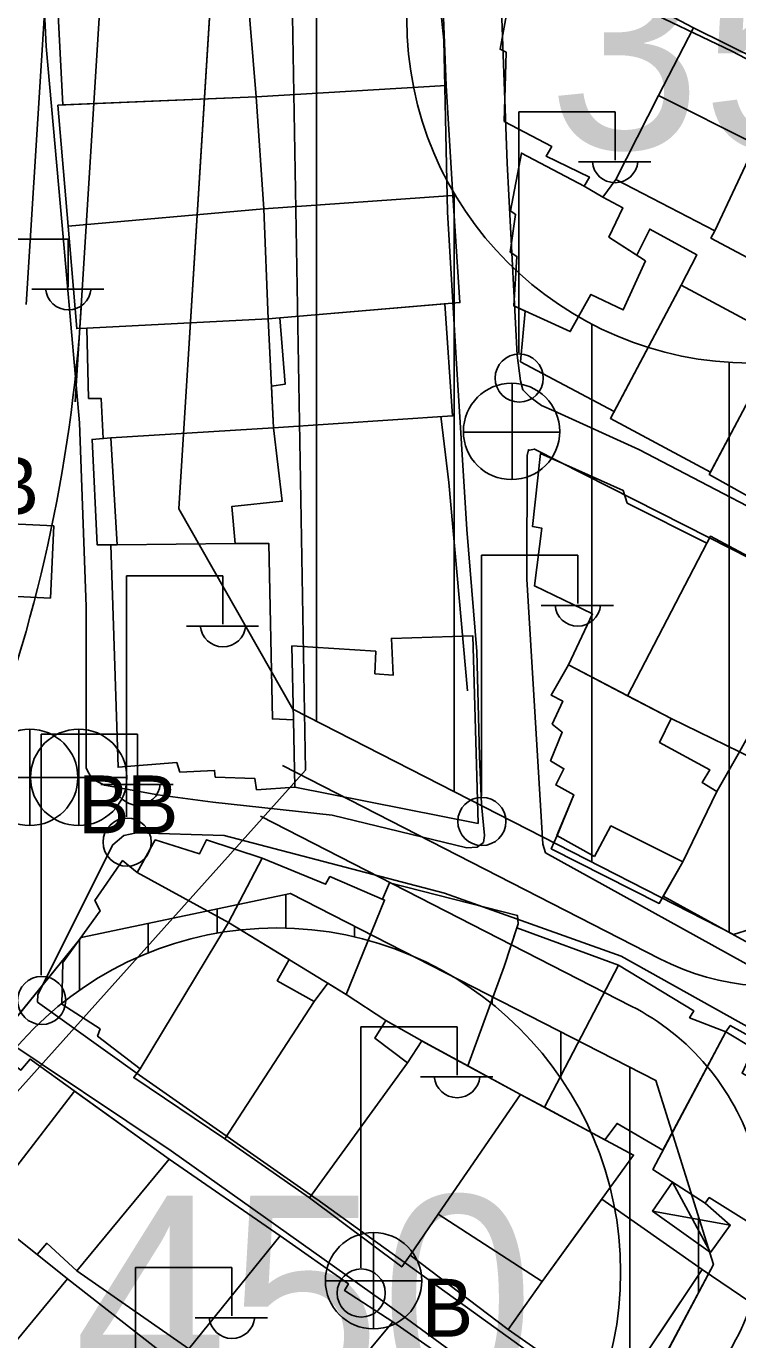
# Model space of a CAD drawing. Extents: x 417997 to 421451, y 4451742 to 4455216.
# Drawn here: x 420442.2 to 420493.9, y 4453203.4 to 4453298.8 of the extents above; entities that cross this region are included whole.
import ezdxf

# ---------------------------------------------------------------- set-up
doc = ezdxf.new("R2010")
doc.units = 0
for name, color, linetype in [('ADAKENARI', 7, 'Continuous'), ('B_Kapi', 7, 'Continuous'), ('B_Mesken', 7, 'Continuous'), ('B_Sundurma', 7, 'Continuous'), ('B_Teras', 7, 'Continuous'), ('KALDIRIM', 7, 'Continuous'), ('PL_KON_MEV_350', 7, 'Continuous'), ('PL_KON_MEV_450', 7, 'Continuous'), ('S_Elektrik_Diregi', 7, 'Continuous'), ('S_Hucre_Tipi_Telefon', 7, 'Continuous'), ('S_Rogar_Kapagi', 7, 'Continuous'), ('S_Rogar_Kapagi_Buski', 7, 'Continuous'), ('Sinir_Duvar_tek_tarafa_ait', 7, 'Continuous'), ('SM_DAIRE', 7, 'Continuous'), ('SM_TAKS', 7, 'Continuous'), ('SN_KENTSEL_DONUSUM', 7, 'Continuous'), ('TR_ORTAYOGUNKONUT', 7, 'Continuous'), ('TR_YUKSEKYOGUNKONUT', 7, 'Continuous'), ('Yol_Sose', 7, 'Continuous')]:
    doc.layers.add(name, color=color, linetype=linetype)

msp = doc.modelspace()

# ---------------------------------------------------------------- linework, layer by layer
at = {"layer": 'ADAKENARI'}
for p, q in [((420453.249, 4453263.697), (420460.695, 4453383.297)), ((420453.249, 4453263.697), (420460.695, 4453383.297)), ((420461.53, 4453249.162), (420453.249, 4453263.697)), ((420461.53, 4453249.162), (420453.249, 4453263.697)), ((420493.544, 4453232.783), (420461.53, 4453249.162)), ((420493.544, 4453232.783), (420461.53, 4453249.162)), ((420507.149, 4453237.054), (420493.544, 4453232.783)), ((420507.149, 4453237.054), (420493.544, 4453232.783)), ((420446.144, 4453232.566), (420461.35, 4453235.775)), ((420446.144, 4453232.566), (420461.35, 4453235.775)), ((420461.35, 4453235.775), (420487.899, 4453222.192)), ((420461.35, 4453235.775), (420487.899, 4453222.192)), ((420426.016, 4453207.777), (420446.144, 4453232.566)), ((420426.016, 4453207.777), (420446.144, 4453232.566)), ((420487.899, 4453222.192), (420492.099, 4453208.812)), ((420487.899, 4453222.192), (420492.099, 4453208.812)), ((420492.099, 4453208.812), (420473.239, 4453173.418)), ((420492.099, 4453208.812), (420473.239, 4453173.418))]:
    msp.add_line(p, q, dxfattribs=at)
at = {"layer": 'B_Kapi'}
msp.add_lwpolyline([(420472.858, 4453265.621), (420472.285, 4453270.428)], dxfattribs=at)
at = {"layer": 'B_Mesken'}
for points in [[(420490.656, 4453298.646), (420483.87, 4453302.235), (420478.463, 4453305.153), (420476.252, 4453300.374), (420477.132, 4453300.016), (420476.594, 4453297.092), (420477.025, 4453296.883), (420476.895, 4453291.853), (420480.351, 4453290.02), (420479.951, 4453289.317), (420483.079, 4453287.803), (420482.696, 4453287.134), (420484.064, 4453286.336), (420485.008, 4453287.637), (420488.111, 4453293.726)], [(420458.196, 4453301.586), (420458.861, 4453293.625), (420472.67, 4453294.454), (420472.357, 4453302.526), (420471.302, 4453302.449)], [(420444.425, 4453300.537), (420444.818, 4453293.044), (420458.861, 4453293.625), (420458.196, 4453301.586)], [(420495.152, 4453290.187), (420497.934, 4453295.027), (420490.656, 4453298.646), (420488.111, 4453293.726), (420485.008, 4453287.637), (420492.208, 4453283.9)], [(420473.157, 4453286.47), (420472.67, 4453294.454), (420458.861, 4453293.625), (420459.413, 4453285.496)], [(420504.919, 4453290.7), (420497.613, 4453294.469), (420495.664, 4453291.078), (420495.152, 4453290.187), (420492.208, 4453283.9), (420491.913, 4453283.375), (420498.782, 4453279.718), (420502.734, 4453287.041), (420502.868, 4453287.289), (420502.942, 4453287.427), (420503.361, 4453288.121)], [(420444.438, 4453293.028), (420445.199, 4453284.25), (420459.413, 4453285.496), (420458.861, 4453293.625)], [(420478.409, 4453278.076), (420478.066, 4453274.393), (420484.879, 4453270.774), (420489.762, 4453279.955), (420490.895, 4453282.148), (420487.465, 4453284.032), (420486.522, 4453282.143), (420484.496, 4453283.445), (420485.518, 4453285.563), (420484.064, 4453286.336), (420482.696, 4453287.134), (420478.144, 4453289.548), (420477.352, 4453285.359), (420477.715, 4453285.091), (420477.323, 4453282.353), (420477.813, 4453282.042), (420477.59, 4453278.451)], [(420459.413, 4453285.496), (420459.731, 4453277.501), (420473.674, 4453278.687), (420473.157, 4453286.47)], [(420446.566, 4453276.831), (420445.825, 4453276.799), (420445.199, 4453284.25), (420459.413, 4453285.496), (420459.731, 4453277.501)], [(420489.762, 4453279.955), (420484.615, 4453270.277), (420491.876, 4453266.375), (420497.02, 4453276.057)], [(420459.971, 4453272.611), (420460.964, 4453272.752), (420460.585, 4453277.573), (420472.586, 4453278.595), (420473.137, 4453270.46), (420460.12, 4453269.596)], [(420498.3, 4453278.465), (420503.004, 4453276.274), (420502.136, 4453273.839), (420504.167, 4453272.53), (420498.625, 4453262.374), (420491.787, 4453266.209)], [(420447.744, 4453268.82), (420447.594, 4453271.728), (420446.687, 4453271.731), (420446.566, 4453276.831), (420459.731, 4453277.501), (420460.12, 4453269.596), (420448.294, 4453268.864)], [(420448.294, 4453261.104), (420447.299, 4453261.098), (420446.93, 4453268.754), (420448.294, 4453268.864), (420460.12, 4453269.596), (420460.753, 4453264.262), (420457.096, 4453263.879), (420457.324, 4453261.189), (420448.764, 4453261.095)], [(420481.57, 4453252.377), (420483.3, 4453256.073), (420479.09, 4453258.103), (420479.623, 4453262.307), (420478.957, 4453262.413), (420479.519, 4453267.718), (420485.545, 4453265.049), (420485.834, 4453264.128), (420491.626, 4453261.208), (420485.847, 4453250.133)], [(420491.626, 4453261.208), (420491.882, 4453261.715), (420500.084, 4453257.337), (420499.864, 4453256.902), (420499.724, 4453256.598), (420496.23, 4453250.082), (420493.999, 4453246.046), (420489.018, 4453248.47), (420485.847, 4453250.133)], [(420448.764, 4453261.095), (420448.294, 4453261.104), (420448.821, 4453244.94), (420453.088, 4453245.274), (420453.315, 4453244.583), (420455.837, 4453244.705), (420455.893, 4453244.224), (420458.766, 4453244.113), (420458.887, 4453243.307), (420461.677, 4453243.494), (420461.567, 4453248.379), (420460.04, 4453248.447), (420459.778, 4453261.193), (420457.324, 4453261.189)], [(420461.567, 4453248.379), (420461.455, 4453253.748), (420467.548, 4453253.369), (420467.491, 4453251.726), (420468.82, 4453251.631), (420468.693, 4453254.294), (420474.605, 4453254.489), (420474.989, 4453240.853), (420461.677, 4453243.494)], [(420480.736, 4453239.976), (420480.312, 4453239.021), (420488.16, 4453235.042), (420489.866, 4453238.075), (420492.346, 4453243.181), (420491.283, 4453243.823), (420491.827, 4453244.759), (420488.179, 4453246.742), (420489.018, 4453248.47), (420481.57, 4453252.377), (420480.311, 4453250.171), (420481.148, 4453249.735), (420480.387, 4453248.077), (420481.109, 4453247.484), (420480.266, 4453245.413), (420481.225, 4453244.829), (420480.635, 4453243.654), (420481.962, 4453242.932)], [(420501.171, 4453240.505), (420495.16, 4453243.872), (420495.893, 4453245.088), (420493.999, 4453246.046), (420492.346, 4453243.181), (420489.866, 4453238.075), (420488.453, 4453235.563), (420496.391, 4453231.226), (420497.103, 4453232.684)], [(420459.299, 4453238.336), (420455.246, 4453239.666), (420454.752, 4453238.654), (420451.523, 4453239.662), (420450.208, 4453237.303), (420456.86, 4453233.657), (420465.401, 4453228.434), (420468.199, 4453235.288), (420464.219, 4453236.998), (420463.902, 4453236.442)], [(420450.208, 4453237.303), (420449.156, 4453238.154), (420447.136, 4453235.264), (420447.521, 4453234.512), (420444.819, 4453230.754), (420444.734, 4453227.718), (420447.521, 4453225.93), (420447.332, 4453225.395), (420450.434, 4453223.023), (420456.86, 4453233.657)], [(420468.041, 4453235.356), (420468.559, 4453236.543), (420477.865, 4453234.159), (420477.895, 4453233.555), (420476.891, 4453230.474), (420474.25, 4453223.247), (420470.91, 4453225.066), (420468.29, 4453226.552), (420465.401, 4453228.434), (420468.199, 4453235.288)], [(420450.434, 4453223.023), (420449.967, 4453222.396), (420456.576, 4453217.953), (420463.078, 4453227.912), (420460.393, 4453229.424), (420461.262, 4453230.965), (420456.86, 4453233.657)], [(420477.802, 4453233.271), (420485.208, 4453230.565), (420479.816, 4453220.24), (420478.077, 4453221.172), (420474.25, 4453223.247), (420476.891, 4453230.474)], [(420484.215, 4453217.881), (420485.088, 4453219.063), (420488.43, 4453217.134), (420492.995, 4453225.708), (420490.359, 4453226.745), (420490.671, 4453227.239), (420485.208, 4453230.565), (420479.816, 4453220.24)], [(420456.576, 4453217.953), (420462.742, 4453213.667), (420469.872, 4453223.478), (420467.489, 4453225.256), (420468.29, 4453226.552), (420465.401, 4453228.434), (420464.069, 4453229.249), (420463.078, 4453227.912)], [(420500.421, 4453222.259), (420493.318, 4453226.184), (420492.995, 4453225.708), (420487.681, 4453215.728), (420491.484, 4453213.286), (420491.793, 4453213.681), (420494.684, 4453211.86), (420497.791, 4453217.419), (420497.791, 4453217.419), (420499.174, 4453219.963)], [(420432.377, 4453217.954), (420438.953, 4453225.038), (420441.763, 4453222.937), (420442.435, 4453223.734), (420452.547, 4453216.482), (420445.838, 4453208.366), (420443.642, 4453210.357), (420442.947, 4453209.535)], [(420470.049, 4453209.504), (420469.446, 4453208.64), (420462.742, 4453213.667), (420469.872, 4453223.478), (420470.91, 4453225.066), (420471.147, 4453224.93), (420478.077, 4453221.172), (420472.099, 4453212.486)], [(420479.657, 4453207.575), (420477.179, 4453204.088), (420470.049, 4453209.504), (420472.099, 4453212.486), (420478.077, 4453221.172), (420486.291, 4453216.768)], [(420433.056, 4453217.413), (420425.951, 4453210.077), (420433.801, 4453203.679), (420433.047, 4453202.739), (420438.017, 4453199.182), (420445.147, 4453207.782), (420442.947, 4453209.535), (420436.112, 4453214.978)], [(420460.597, 4453210.896), (420452.547, 4453216.482), (420445.838, 4453208.366), (420453.963, 4453202.7)], [(420477.179, 4453204.088), (420484.803, 4453198.763), (420491.268, 4453208.462), (420483.982, 4453213.568), (420479.657, 4453207.575)], [(420468.802, 4453204.656), (420465.293, 4453206.925), (420465.58, 4453207.404), (420460.597, 4453210.896), (420453.963, 4453202.7), (420461.745, 4453196.208)], [(420491.268, 4453208.462), (420498.877, 4453203.292), (420492.282, 4453193.735), (420484.989, 4453199.043)], [(420447.415, 4453195.022), (420445.831, 4453193.11), (420443.156, 4453195.339), (420438.017, 4453199.182), (420445.147, 4453207.782), (420452.894, 4453201.714)], [(420476.898, 4453199.019), (420468.802, 4453204.656), (420461.745, 4453196.208), (420469.793, 4453190.46)]]:
    msp.add_lwpolyline(points, close=True, dxfattribs=at)
at = {"layer": 'B_Sundurma'}
for p, q in [((420491.873, 4453209.701), (420489.13, 4453214.798)), ((420493.317, 4453211.681), (420487.661, 4453212.699))]:
    msp.add_line(p, q, dxfattribs=at)
msp.add_lwpolyline([(420491.484, 4453213.286), (420493.317, 4453211.681), (420491.873, 4453209.701), (420487.661, 4453212.699), (420489.13, 4453214.798)], close=True, dxfattribs=at)
at = {"layer": 'B_Teras'}
for points in [[(420495.152, 4453290.187), (420488.111, 4453293.726), (420485.008, 4453287.637), (420492.208, 4453283.9)], [(420495.664, 4453291.078), (420502.868, 4453287.289), (420498.782, 4453279.718), (420491.913, 4453283.375), (420492.208, 4453283.9), (420495.152, 4453290.187)], [(420487.165, 4453281.73), (420485.539, 4453278.154), (420483.196, 4453279.277), (420481.692, 4453276.577), (420477.59, 4453278.451), (420477.813, 4453282.042), (420477.323, 4453282.353), (420477.715, 4453285.091), (420477.352, 4453285.359), (420478.144, 4453289.548), (420482.696, 4453287.134), (420484.064, 4453286.336), (420485.518, 4453285.563), (420484.496, 4453283.445)], [(420448.764, 4453261.095), (420448.294, 4453268.864), (420460.12, 4453269.596), (420460.753, 4453264.262), (420457.096, 4453263.879), (420457.324, 4453261.189)], [(420483.444, 4453238.463), (420480.719, 4453239.985), (420481.962, 4453242.932), (420480.635, 4453243.654), (420481.225, 4453244.829), (420480.266, 4453245.413), (420481.109, 4453247.484), (420480.387, 4453248.077), (420481.148, 4453249.735), (420480.311, 4453250.171), (420481.57, 4453252.377), (420489.018, 4453248.47), (420488.179, 4453246.742), (420491.827, 4453244.759), (420491.283, 4453243.823), (420492.346, 4453243.181), (420489.866, 4453238.075), (420484.643, 4453240.678)], [(420456.86, 4453233.657), (420465.401, 4453228.434), (420468.199, 4453235.288), (420464.219, 4453236.998), (420463.902, 4453236.442), (420459.299, 4453238.336)], [(420499.174, 4453219.963), (420494.183, 4453222.711), (420494.999, 4453224.502), (420492.995, 4453225.708), (420487.681, 4453215.728), (420491.484, 4453213.286), (420491.793, 4453213.681), (420494.684, 4453211.86)], [(420436.112, 4453214.978), (420438.661, 4453217.756), (420441.214, 4453215.642), (420445.665, 4453221.418), (420452.547, 4453216.482), (420445.838, 4453208.366), (420443.642, 4453210.357), (420442.947, 4453209.535)], [(420472.099, 4453212.486), (420479.657, 4453207.575), (420486.291, 4453216.768), (420478.077, 4453221.172)], [(420447.415, 4453195.022), (420452.894, 4453201.714), (420445.147, 4453207.782), (420438.017, 4453199.182), (420443.156, 4453195.339), (420444.626, 4453197.129)]]:
    msp.add_lwpolyline(points, close=True, dxfattribs=at)
at = {"layer": 'KALDIRIM'}
for p, q in [((420445.718, 4453271.485), (420460.026, 4453501.306)), ((420445.718, 4453271.485), (420460.026, 4453501.306)), ((420442.151, 4453278.557), (420448.287, 4453377.114)), ((420442.151, 4453278.557), (420448.287, 4453377.114)), ((420488.2, 4453231.024), (420460.777, 4453245.054)), ((420488.2, 4453231.024), (420460.777, 4453245.054)), ((420486.124, 4453227.593), (420459.184, 4453241.376)), ((420486.124, 4453227.593), (420459.184, 4453241.376)), ((420493.729, 4453203.364), (420449.732, 4453120.799)), ((420493.729, 4453203.364), (420449.732, 4453120.799))]:
    msp.add_line(p, q, dxfattribs=at)
for centre, radius, start, end in [((420334.359, 4453285.268), 112, 320.92474, 356.43748), ((420334.359, 4453285.268), 112, 320.92474, 356.43748), ((420496.485, 4453247.219), 18.191, 242.90504, 331.94774), ((420496.485, 4453247.219), 18.191, 242.90504, 331.94774), ((420478.012, 4453211.739), 17.809, 331.94774, 62.90504), ((420478.012, 4453211.739), 17.809, 331.94774, 62.90504)]:
    msp.add_arc(centre, radius, start, end, dxfattribs=at)
at = {"layer": 'PL_KON_MEV_350'}
msp.add_lwpolyline([(420558.134, 4453332.732), (420507.149, 4453237.054), (420493.544, 4453232.783), (420461.53, 4453249.162), (420453.249, 4453263.697), (420460.695, 4453383.297), (420478.701, 4453373.953), (420511.546, 4453356.909)], close=True, dxfattribs=at)
at = {"layer": 'PL_KON_MEV_450'}
msp.add_lwpolyline([(420449.713, 4453190.777), (420426.016, 4453207.777), (420446.144, 4453232.566), (420461.35, 4453235.775), (420487.899, 4453222.192), (420492.099, 4453208.812), (420473.239, 4453173.418)], close=True, dxfattribs=at)
msp.add_lwpolyline([(420449.713, 4453190.777), (420426.016, 4453207.777), (420446.144, 4453232.566), (420461.35, 4453235.775), (420487.899, 4453222.192), (420492.099, 4453208.812), (420473.239, 4453173.418)], close=True, dxfattribs=at)
at = {"layer": 'S_Elektrik_Diregi'}
for p, q in [((420477.947, 4453275.043), (420477.947, 4453292.543)), ((420477.947, 4453292.543), (420484.947, 4453292.543)), ((420484.947, 4453289.043), (420484.947, 4453292.543)), ((420482.287, 4453288.903), (420487.537, 4453288.903)), ((420438.209, 4453283.307), (420445.209, 4453283.307)), ((420445.209, 4453279.807), (420445.209, 4453283.307)), ((420442.549, 4453279.667), (420447.799, 4453279.667)), ((420475.233, 4453242.835), (420475.233, 4453260.335)), ((420475.233, 4453260.335), (420482.233, 4453260.335)), ((420482.233, 4453256.835), (420482.233, 4453260.335)), ((420449.447, 4453241.334), (420449.447, 4453258.835)), ((420449.447, 4453258.835), (420456.447, 4453258.835)), ((420456.447, 4453255.335), (420456.447, 4453258.835)), ((420479.573, 4453256.695), (420484.823, 4453256.695)), ((420453.787, 4453255.195), (420459.037, 4453255.195)), ((420443.238, 4453229.833), (420443.238, 4453247.333)), ((420443.238, 4453247.333), (420450.238, 4453247.333)), ((420450.238, 4453243.833), (420450.238, 4453247.333)), ((420447.578, 4453243.693), (420452.828, 4453243.693)), ((420466.463, 4453208.581), (420466.463, 4453226.082)), ((420466.463, 4453226.082), (420473.463, 4453226.082)), ((420473.463, 4453222.582), (420473.463, 4453226.082)), ((420470.803, 4453222.442), (420476.053, 4453222.442)), ((420450.1, 4453191.095), (420450.1, 4453208.595)), ((420450.1, 4453208.595), (420457.1, 4453208.595)), ((420457.1, 4453205.095), (420457.1, 4453208.595)), ((420454.44, 4453204.955), (420459.69, 4453204.955))]:
    msp.add_line(p, q, dxfattribs=at)
for centre in [(420477.983, 4453273.208), (420475.269, 4453241), (420449.483, 4453239.499), (420443.274, 4453227.998), (420466.499, 4453206.746)]:
    msp.add_circle(centre, 1.75, dxfattribs=at)
for centre in [(420484.948, 4453289.056), (420445.21, 4453279.82), (420482.234, 4453256.848), (420456.448, 4453255.347), (420450.239, 4453243.846), (420473.463, 4453222.594), (420457.101, 4453205.108)]:
    msp.add_arc(centre, 1.658, 184.83843, 355.14641, dxfattribs=at)
at = {"layer": 'S_Hucre_Tipi_Telefon'}
for points in [[(420435.426, 4453262.891), (420444.166, 4453262.472)], [(420443.914, 4453257.228), (420444.166, 4453262.472)], [(420435.174, 4453257.647), (420443.914, 4453257.228)]]:
    msp.add_lwpolyline(points, dxfattribs=at)
at = {"layer": 'S_Rogar_Kapagi'}
for p, q in [((420477.475, 4453265.804), (420477.475, 4453272.805)), ((420473.905, 4453269.27), (420480.905, 4453269.27))]:
    msp.add_line(p, q, dxfattribs=at)
msp.add_circle((420477.421, 4453269.333), 3.5, dxfattribs=at)
at = {"layer": 'S_Rogar_Kapagi_Buski'}
for p, q in [((420442.402, 4453247.703), (420442.402, 4453240.703)), ((420445.962, 4453247.703), (420445.962, 4453240.703)), ((420438.902, 4453244.203), (420445.902, 4453244.203)), ((420442.462, 4453244.203), (420449.462, 4453244.203)), ((420467.391, 4453211.143), (420467.391, 4453204.143)), ((420463.891, 4453207.643), (420470.891, 4453207.643))]:
    msp.add_line(p, q, dxfattribs=at)
for centre in [(420442.402, 4453244.203), (420445.962, 4453244.203), (420467.391, 4453207.643)]:
    msp.add_circle(centre, 3.5, dxfattribs=at)
at = {"layer": 'Sinir_Duvar_tek_tarafa_ait'}
msp.add_lwpolyline([(420472.858, 4453265.621), (420474.221, 4453250.477)], dxfattribs=at)
at = {"layer": 'SM_DAIRE'}
for centre in [(420494.805, 4453299.3), (420494.805, 4453299.3), (420460.352, 4453208.264), (420460.352, 4453208.264)]:
    msp.add_circle(centre, 25, dxfattribs=at)
at = {"layer": 'SN_KENTSEL_DONUSUM'}
for p, q in [((420460.593, 4453351.672), (420462.437, 4453244.714)), ((420460.593, 4453351.672), (420462.437, 4453244.714)), ((420462.437, 4453244.714), (420349.946, 4453119.314)), ((420462.437, 4453244.714), (420349.946, 4453119.314))]:
    msp.add_line(p, q, dxfattribs=at)
at = {"layer": 'TR_ORTAYOGUNKONUT'}
for p, q in [((420463.249, 4453248.282), (420463.249, 4453381.972)), ((420463.249, 4453248.282), (420463.249, 4453381.972)), ((420473.249, 4453243.166), (420473.249, 4453286.638)), ((420473.249, 4453243.166), (420473.249, 4453286.638)), ((420483.249, 4453238.05), (420483.249, 4453277.131)), ((420483.249, 4453238.05), (420483.249, 4453277.131)), ((420493.249, 4453232.934), (420493.249, 4453274.349)), ((420493.249, 4453232.934), (420493.249, 4453274.349))]:
    msp.add_line(p, q, dxfattribs=at)
at = {"layer": 'TR_YUKSEKYOGUNKONUT'}
for p, q in [((420461.016, 4453233.255), (420461.016, 4453235.704)), ((420461.016, 4453233.255), (420461.016, 4453235.704)), ((420456.016, 4453232.885), (420456.016, 4453234.649)), ((420456.016, 4453232.885), (420456.016, 4453234.649)), ((420451.016, 4453231.455), (420451.016, 4453233.594)), ((420451.016, 4453231.455), (420451.016, 4453233.594)), ((420466.016, 4453232.614), (420466.016, 4453233.388)), ((420466.016, 4453232.614), (420466.016, 4453233.388)), ((420446.016, 4453228.744), (420446.016, 4453232.409)), ((420446.016, 4453228.744), (420446.016, 4453232.409)), ((420471.016, 4453230.829), (420471.016, 4453230.829)), ((420471.016, 4453230.829), (420471.016, 4453230.829)), ((420476.016, 4453227.748), (420476.016, 4453228.271)), ((420476.016, 4453227.748), (420476.016, 4453228.271)), ((420481.016, 4453222.335), (420481.016, 4453225.713)), ((420481.016, 4453222.335), (420481.016, 4453225.713)), ((420486.016, 4453197.396), (420486.016, 4453223.155)), ((420486.016, 4453197.396), (420486.016, 4453223.155)), ((420491.016, 4453206.779), (420491.016, 4453212.263)), ((420491.016, 4453206.779), (420491.016, 4453212.263))]:
    msp.add_line(p, q, dxfattribs=at)
at = {"layer": 'Yol_Sose'}
for points in [[(420446.029, 4453269.951), (420444.753, 4453284.277), (420443.599, 4453297.3), (420442.943, 4453310.944)], [(420469.667, 4453309.248), (420470.526, 4453308.64), (420471.186, 4453307.9), (420471.567, 4453306.789), (420472.497, 4453297.74), (420472.779, 4453285.259), (420473.401, 4453274.663), (420474.17, 4453262.212), (420474.905, 4453253.347), (420475.085, 4453245.743), (420475.246, 4453242.24), (420475.469, 4453239.989), (420475.385, 4453239.483), (420474.923, 4453239.136), (420474.162, 4453239.095), (420464.377, 4453241.469), (420455.716, 4453242.404), (420451.706, 4453242.933), (420447.85, 4453243.642), (420446.925, 4453244.089), (420446.505, 4453244.882), (420446.502, 4453256.618)], [(420479.228, 4453303.744), (420493.444, 4453296.951), (420512.652, 4453286.896), (420529.314, 4453278.019), (420543.831, 4453269.947), (420560.503, 4453261.379), (420576.417, 4453252.174), (420590.254, 4453244.205), (420595.156, 4453241.413), (420595.944, 4453240.707), (420596.134, 4453240.183), (420595.793, 4453239.349), (420582.831, 4453230.009), (420572.823, 4453222.939), (420571.649, 4453222.634), (420570.86, 4453222.65), (420569.605, 4453223.093), (420560.435, 4453228.329), (420546.25, 4453235.974), (420530.529, 4453244.795), (420515.557, 4453252.944), (420500.712, 4453260.713), (420486.682, 4453268.008)], [(420477.821, 4453274.869), (420477.113, 4453288.813), (420476.64, 4453301.306)], [(420486.682, 4453268.008), (420480.496, 4453270.83), (420479.606, 4453271.206), (420478.768, 4453271.813), (420478.253, 4453272.354), (420478.071, 4453273.005), (420477.821, 4453274.869)], [(420446.502, 4453256.618), (420446.029, 4453269.951)], [(420544.803, 4453233.904), (420565.881, 4453221.862), (420566.206, 4453221.61), (420566.718, 4453221.193), (420566.83, 4453220.864), (420566.766, 4453220.394), (420565.598, 4453218.491), (420553.918, 4453209.594), (420553.34, 4453209.372), (420538.845, 4453206.735), (420538.038, 4453206.929), (420511.745, 4453221.672), (420496.528, 4453229.531), (420479.894, 4453238.727), (420479.696, 4453239.344), (420478.545, 4453258.607), (420478.556, 4453267.575), (420478.645, 4453268.003), (420478.731, 4453267.97), (420479.08, 4453268.054), (420491.754, 4453261.632)], [(420491.754, 4453261.632), (420532.43, 4453240.984), (420544.803, 4453233.904)], [(420450.384, 4453222.566), (420442.969, 4453227.878), (420442.989, 4453228.424), (420448.445, 4453239.305), (420449.249, 4453239.99), (420450.175, 4453240.162), (420456.526, 4453239.974), (420472.543, 4453235.785), (420485.393, 4453231.22), (420507.386, 4453218.95), (420523.181, 4453209.786), (420535.962, 4453202.793), (420537.064, 4453202.315), (420538.699, 4453202.351), (420539.767, 4453202.679), (420554.345, 4453206.085), (420568.085, 4453215.787), (420589.164, 4453230.591), (420615.143, 4453250.282), (420626.447, 4453259.332)], [(420451.929, 4453187.885), (420423.96, 4453210.234), (420423.989, 4453210.537), (420424.325, 4453211.177), (420438.231, 4453225.887), (420438.231, 4453225.887), (420439.045, 4453225.95), (420439.846, 4453225.641), (420452.693, 4453217.076), (420468.068, 4453206.16), (420491.823, 4453188.776), (420491.984, 4453188.363), (420491.934, 4453187.892), (420491.629, 4453187.21), (420487.111, 4453181.017)], [(420450.384, 4453222.566), (420463.295, 4453213.543)], [(420618.575, 4453201.625), (420606.089, 4453203.882), (420605.093, 4453203.936), (420603.778, 4453203.803), (420602.311, 4453203.468), (420600.643, 4453202.885), (420592.213, 4453199.828), (420571.112, 4453191.949), (420543.276, 4453181.203), (420534.248, 4453177.107), (420523.599, 4453171.338), (420522.618, 4453171.148), (420522.05, 4453171.243), (420510.471, 4453178.956), (420493.982, 4453191.626), (420479.091, 4453202.152), (420463.28, 4453213.553)]]:
    msp.add_lwpolyline(points, dxfattribs=at)

# ---------------------------------------------------------------- texts
at = {"layer": 'S_Rogar_Kapagi_Buski'}
for p in [(420439.332, 4453263.279), (420445.902, 4453240.139), (420449.462, 4453240.139), (420470.891, 4453203.579)]:
    msp.add_text('B', height=4.2, dxfattribs=at).set_placement(p)
at = {"layer": 'SM_TAKS'}
for s, p in [('350', (420480.064, 4453289.856)), ('350', (420480.064, 4453289.856)), ('450', (420445.611, 4453198.82)), ('450', (420445.611, 4453198.82))]:
    msp.add_text(s, height=15, dxfattribs=at).set_placement(p)

doc.saveas('drawing.dxf')
